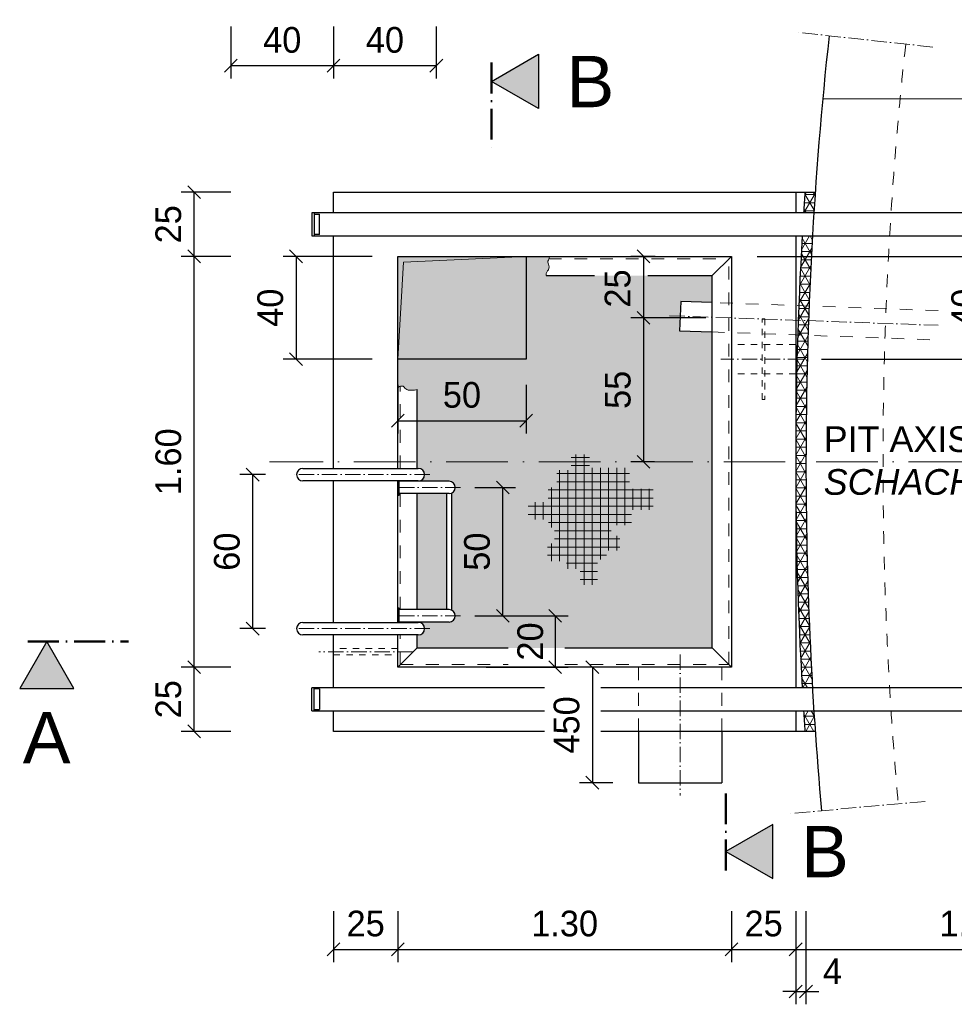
# Model space of a CAD drawing. Header units: millimetres. Extents: x -57642 to 5082813, y -177084 to 58112.
# Tile 794 of 1056: x 82473 to 86113, y -52494 to -48658. Entities that reach past the tile are written whole.
import ezdxf

# ---------------------------------------------------------------- set-up
doc = ezdxf.new("R2010")
doc.units = ezdxf.units.MM
doc.linetypes.add('ACAD_ISO10W100', pattern=[18, 12, -3, 0, -3])
doc.linetypes.add('JIS_02_1.0', pattern=[2, 1, -1])
doc.layers.add('Bemaßung', color=7, linetype='Continuous', lineweight=9)
doc.layers.add('Beschriftung', color=7, linetype='Continuous', lineweight=9)
doc.styles.add('LBB3.5M1000', font='isocp.shx', dxfattribs={"height": 3.5})
doc.dimstyles.new('DIN', dxfattribs={"dimtxt": 2.5, "dimasz": 2.5, "dimexe": 1.25, "dimexo": 0.625, "dimtad": 1, "dimtih": 1, "dimdec": 4, "dimdsep": 46, "dimlunit": 6, "dimtxsty": 'Standard', "dimcen": 2.5, "dimadec": 0, "dimazin": 0, "dimtfac": 1, "dimtdec": 4, "dimtmove": 0, "dimatfit": 3, "dimfxl": 0, "dimtvp": 1, "dimtolj": 1, "dimtzin": 0, "dimarcsym": 0})

# ---------------------------------------------------------------- blocks, each defined once
blk = doc.blocks.new('_Oblique')
at = {"color": 0, "linetype": 'ByBlock', "lineweight": -2}
blk.add_line((-0.5, -0.5), (0.5, 0.5), dxfattribs=at)
blk = doc.blocks.new('*D23')
at = {"layer": 'Bemaßung', "color": 0, "lineweight": -2, "transparency": 16777216}
for p, q in [((83430.5, -50430.4), (83330.4, -50430.4)), ((83380.4, -51030.4), (83380.4, -50430.4)), ((83430.5, -51030.4), (83330.4, -51030.4))]:
    blk.add_line(p, q, dxfattribs=at)
at = {"layer": 'DEFPOINTS', "color": 0, "transparency": 16777216}
for p in [(83380.4, -50430.4), (83530.5, -50430.4), (83530.5, -51030.4)]:
    blk.add_point(p, dxfattribs=at)
at = {"layer": 'Bemaßung', "color": 0, "lineweight": -2, "transparency": 16777216, "xscale": 50, "yscale": 50, "zscale": 50}
for p, rotation in [((83380.4, -50430.4), 90), ((83380.4, -51030.4), 270)]:
    blk.add_blockref('_Oblique', p, dxfattribs=dict(at, rotation=rotation))
at = {"layer": 'Bemaßung', "color": 0, "transparency": 16777216, "insert": (83280.4, -50730.4), "char_height": 100, "attachment_point": 5, "rotation": 90}
blk.add_mtext('\\A1;60', dxfattribs=at)
blk = doc.blocks.new('*D24')
at = {"layer": 'Bemaßung', "color": 0, "lineweight": -2, "transparency": 16777216}
for p, q in [((83295.5, -51180.4), (83102.3, -51180.4)), ((83152.3, -51430.4), (83152.3, -51180.4)), ((83295.5, -51430.4), (83102.3, -51430.4))]:
    blk.add_line(p, q, dxfattribs=at)
at = {"layer": 'DEFPOINTS', "color": 0, "transparency": 16777216}
for p in [(83152.3, -51180.4), (83695.5, -51180.4), (83695.5, -51430.4)]:
    blk.add_point(p, dxfattribs=at)
at = {"layer": 'Bemaßung', "color": 0, "lineweight": -2, "transparency": 16777216, "xscale": 50, "yscale": 50, "zscale": 50}
for p, rotation in [((83152.3, -51180.4), 90), ((83152.3, -51430.4), 270)]:
    blk.add_blockref('_Oblique', p, dxfattribs=dict(at, rotation=rotation))
at = {"layer": 'Bemaßung', "color": 0, "transparency": 16777216, "insert": (83052.3, -51305.4), "char_height": 100, "attachment_point": 5, "rotation": 90}
blk.add_mtext('\\A1;25', dxfattribs=at)
blk = doc.blocks.new('*D25')
at = {"layer": 'Bemaßung', "color": 0, "lineweight": -2, "transparency": 16777216}
for p, q in [((83295.5, -49580.4), (83102.3, -49580.4)), ((83152.3, -51180.4), (83152.3, -49580.4)), ((83295.5, -51180.4), (83102.3, -51180.4))]:
    blk.add_line(p, q, dxfattribs=at)
at = {"layer": 'DEFPOINTS', "color": 0, "transparency": 16777216}
for p in [(83152.3, -49580.4), (83695.5, -49580.4), (83695.5, -51180.4)]:
    blk.add_point(p, dxfattribs=at)
at = {"layer": 'Bemaßung', "color": 0, "lineweight": -2, "transparency": 16777216, "xscale": 50, "yscale": 50, "zscale": 50}
for p, rotation in [((83152.3, -49580.4), 90), ((83152.3, -51180.4), 270)]:
    blk.add_blockref('_Oblique', p, dxfattribs=dict(at, rotation=rotation))
at = {"layer": 'Bemaßung', "color": 0, "transparency": 16777216, "insert": (83052.3, -50380.4), "char_height": 100, "attachment_point": 5, "rotation": 90}
blk.add_mtext('\\A1;1.60', dxfattribs=at)
blk = doc.blocks.new('*D26')
at = {"layer": 'Bemaßung', "color": 0, "lineweight": -2, "transparency": 16777216}
for p, q in [((83295.5, -49330.4), (83102.3, -49330.4)), ((83152.3, -49580.4), (83152.3, -49330.4)), ((83295.5, -49580.4), (83102.3, -49580.4))]:
    blk.add_line(p, q, dxfattribs=at)
at = {"layer": 'DEFPOINTS', "color": 0, "transparency": 16777216}
for p in [(83152.3, -49330.4), (83695.5, -49330.4), (83695.5, -49580.4)]:
    blk.add_point(p, dxfattribs=at)
at = {"layer": 'Bemaßung', "color": 0, "lineweight": -2, "transparency": 16777216, "xscale": 50, "yscale": 50, "zscale": 50}
for p, rotation in [((83152.3, -49330.4), 90), ((83152.3, -49580.4), 270)]:
    blk.add_blockref('_Oblique', p, dxfattribs=dict(at, rotation=rotation))
at = {"layer": 'Bemaßung', "color": 0, "transparency": 16777216, "insert": (83052.3, -49455.4), "char_height": 100, "attachment_point": 5, "rotation": 90}
blk.add_mtext('\\A1;25', dxfattribs=at)
blk = doc.blocks.new('*D27')
at = {"layer": 'Bemaßung', "color": 0, "lineweight": -2, "transparency": 16777216}
for p, q in [((84290.4, -50980.4), (84608.8, -50980.4)), ((84558.8, -50980.4), (84558.8, -51180.4)), ((84290.4, -51180.4), (84608.8, -51180.4))]:
    blk.add_line(p, q, dxfattribs=at)
at = {"layer": 'DEFPOINTS', "color": 0, "transparency": 16777216}
for p in [(84190.4, -50980.4), (84190.4, -51180.4), (84558.8, -51180.4)]:
    blk.add_point(p, dxfattribs=at)
at = {"layer": 'Bemaßung', "color": 0, "lineweight": -2, "transparency": 16777216, "xscale": 50, "yscale": 50, "zscale": 50}
for p, rotation in [((84558.8, -50980.4), 90), ((84558.8, -51180.4), 270)]:
    blk.add_blockref('_Oblique', p, dxfattribs=dict(at, rotation=rotation))
at = {"layer": 'Bemaßung', "color": 0, "transparency": 16777216, "insert": (84462, -51080.4), "char_height": 100, "attachment_point": 5, "rotation": 90}
blk.add_mtext('\\A1;20', dxfattribs=at)
blk = doc.blocks.new('*D28')
at = {"layer": 'Bemaßung', "color": 0, "lineweight": -2, "transparency": 16777216}
for p, q in [((83945.5, -50080.4), (83945.5, -50270.4)), ((84445.5, -50080.4), (84445.5, -50270.4)), ((83945.5, -50220.4), (84445.5, -50220.4))]:
    blk.add_line(p, q, dxfattribs=at)
at = {"layer": 'DEFPOINTS', "color": 0, "transparency": 16777216}
for p in [(83945.5, -49980.4), (84445.5, -49980.4), (84445.5, -50220.4)]:
    blk.add_point(p, dxfattribs=at)
at = {"layer": 'Bemaßung', "color": 0, "lineweight": -2, "transparency": 16777216, "xscale": 50, "yscale": 50, "zscale": 50, "rotation": 180}
blk.add_blockref('_Oblique', (83945.5, -50220.4), dxfattribs=at)
at = {"layer": 'Bemaßung', "color": 0, "lineweight": -2, "transparency": 16777216, "xscale": 50, "yscale": 50, "zscale": 50}
blk.add_blockref('_Oblique', (84445.5, -50220.4), dxfattribs=at)
at = {"layer": 'Bemaßung', "color": 0, "transparency": 16777216, "insert": (84195.5, -50120.4), "char_height": 100, "attachment_point": 5}
blk.add_mtext('\\A1;50', dxfattribs=at)
blk = doc.blocks.new('*D29')
at = {"layer": 'Bemaßung', "color": 0, "lineweight": -2, "transparency": 16777216}
for p, q in [((84245.5, -50480.4), (84404.5, -50480.4)), ((84354.5, -50980.4), (84354.5, -50480.4)), ((84245.5, -50980.4), (84404.5, -50980.4))]:
    blk.add_line(p, q, dxfattribs=at)
at = {"layer": 'DEFPOINTS', "color": 0, "transparency": 16777216}
for p in [(84145.5, -50480.4), (84354.5, -50480.4), (84145.5, -50980.4)]:
    blk.add_point(p, dxfattribs=at)
at = {"layer": 'Bemaßung', "color": 0, "lineweight": -2, "transparency": 16777216, "xscale": 50, "yscale": 50, "zscale": 50}
for p, rotation in [((84354.5, -50480.4), 90), ((84354.5, -50980.4), 270)]:
    blk.add_blockref('_Oblique', p, dxfattribs=dict(at, rotation=rotation))
at = {"layer": 'Bemaßung', "color": 0, "transparency": 16777216, "insert": (84254.5, -50730.4), "char_height": 100, "attachment_point": 5, "rotation": 90}
blk.add_mtext('\\A1;50', dxfattribs=at)
blk = doc.blocks.new('*D37')
at = {"layer": 'Bemaßung', "color": 0, "lineweight": -2, "transparency": 16777216}
for p, q in [((83695.5, -52130.4), (83695.5, -52329.5)), ((83945.5, -52130.4), (83945.5, -52329.5)), ((83695.5, -52279.5), (83945.5, -52279.5))]:
    blk.add_line(p, q, dxfattribs=at)
at = {"layer": 'DEFPOINTS', "color": 0, "transparency": 16777216}
for p in [(83695.5, -51430.4), (83945.5, -51430.4), (83945.5, -52279.5)]:
    blk.add_point(p, dxfattribs=at)
at = {"layer": 'Bemaßung', "color": 0, "lineweight": -2, "transparency": 16777216, "xscale": 50, "yscale": 50, "zscale": 50, "rotation": 180}
blk.add_blockref('_Oblique', (83695.5, -52279.5), dxfattribs=at)
at = {"layer": 'Bemaßung', "color": 0, "lineweight": -2, "transparency": 16777216, "xscale": 50, "yscale": 50, "zscale": 50}
blk.add_blockref('_Oblique', (83945.5, -52279.5), dxfattribs=at)
at = {"layer": 'Bemaßung', "color": 0, "transparency": 16777216, "insert": (83820.5, -52179.5), "char_height": 100, "attachment_point": 5}
blk.add_mtext('\\A1;25', dxfattribs=at)
blk = doc.blocks.new('*D38')
at = {"layer": 'Bemaßung', "color": 0, "lineweight": -2, "transparency": 16777216}
for p, q in [((83945.5, -52130.4), (83945.5, -52329.5)), ((85245.5, -52130.4), (85245.5, -52329.5)), ((83945.5, -52279.5), (85245.5, -52279.5))]:
    blk.add_line(p, q, dxfattribs=at)
at = {"layer": 'DEFPOINTS', "color": 0, "transparency": 16777216}
for p in [(83945.5, -51430.4), (85245.5, -51430.4), (85245.5, -52279.5)]:
    blk.add_point(p, dxfattribs=at)
at = {"layer": 'Bemaßung', "color": 0, "lineweight": -2, "transparency": 16777216, "xscale": 50, "yscale": 50, "zscale": 50, "rotation": 180}
blk.add_blockref('_Oblique', (83945.5, -52279.5), dxfattribs=at)
at = {"layer": 'Bemaßung', "color": 0, "lineweight": -2, "transparency": 16777216, "xscale": 50, "yscale": 50, "zscale": 50}
blk.add_blockref('_Oblique', (85245.5, -52279.5), dxfattribs=at)
at = {"layer": 'Bemaßung', "color": 0, "transparency": 16777216, "insert": (84595.5, -52179.5), "char_height": 100, "attachment_point": 5}
blk.add_mtext('\\A1;1.30', dxfattribs=at)
blk = doc.blocks.new('*D39')
at = {"layer": 'Bemaßung', "color": 0, "lineweight": -2, "transparency": 16777216}
for p, q in [((85245.5, -52130.4), (85245.5, -52329.5)), ((85495.5, -52130.4), (85495.5, -52329.5)), ((85245.5, -52279.5), (85495.5, -52279.5))]:
    blk.add_line(p, q, dxfattribs=at)
at = {"layer": 'DEFPOINTS', "color": 0, "transparency": 16777216}
for p in [(85245.5, -51430.4), (85495.5, -51430.4), (85495.5, -52279.5)]:
    blk.add_point(p, dxfattribs=at)
at = {"layer": 'Bemaßung', "color": 0, "lineweight": -2, "transparency": 16777216, "xscale": 50, "yscale": 50, "zscale": 50, "rotation": 180}
blk.add_blockref('_Oblique', (85245.5, -52279.5), dxfattribs=at)
at = {"layer": 'Bemaßung', "color": 0, "lineweight": -2, "transparency": 16777216, "xscale": 50, "yscale": 50, "zscale": 50}
blk.add_blockref('_Oblique', (85495.5, -52279.5), dxfattribs=at)
at = {"layer": 'Bemaßung', "color": 0, "transparency": 16777216, "insert": (85370.5, -52179.5), "char_height": 100, "attachment_point": 5}
blk.add_mtext('\\A1;25', dxfattribs=at)
blk = doc.blocks.new('*D40')
at = {"layer": 'Bemaßung', "color": 0, "lineweight": -2, "transparency": 16777216}
for p, q in [((84783.6, -51180.4), (84653.4, -51180.4)), ((84703.4, -51180.4), (84703.4, -51630.4)), ((84783.6, -51630.4), (84653.4, -51630.4))]:
    blk.add_line(p, q, dxfattribs=at)
at = {"layer": 'DEFPOINTS', "color": 0, "transparency": 16777216}
for p in [(84883.6, -51180.4), (84703.4, -51630.4), (84883.6, -51630.4)]:
    blk.add_point(p, dxfattribs=at)
at = {"layer": 'Bemaßung', "color": 0, "lineweight": -2, "transparency": 16777216, "xscale": 50, "yscale": 50, "zscale": 50}
for p, rotation in [((84703.4, -51180.4), 90), ((84703.4, -51630.4), 270)]:
    blk.add_blockref('_Oblique', p, dxfattribs=dict(at, rotation=rotation))
at = {"layer": 'Bemaßung', "color": 0, "transparency": 16777216, "insert": (84603.4, -51405.4), "char_height": 100, "attachment_point": 5, "rotation": 90}
blk.add_mtext('\\A1;450', dxfattribs=at)
blk = doc.blocks.new('*D42')
at = {"layer": 'Bemaßung', "color": 0, "lineweight": -2, "transparency": 16777216}
for p, q in [((83845.5, -49580.4), (83499.4, -49580.4)), ((83549.4, -49580.4), (83549.4, -49980.4)), ((83845.5, -49980.4), (83499.4, -49980.4))]:
    blk.add_line(p, q, dxfattribs=at)
at = {"layer": 'DEFPOINTS', "color": 0, "transparency": 16777216}
for p in [(83945.5, -49580.4), (83549.4, -49980.4), (83945.5, -49980.4)]:
    blk.add_point(p, dxfattribs=at)
at = {"layer": 'Bemaßung', "color": 0, "lineweight": -2, "transparency": 16777216, "xscale": 50, "yscale": 50, "zscale": 50}
for p, rotation in [((83549.4, -49580.4), 90), ((83549.4, -49980.4), 270)]:
    blk.add_blockref('_Oblique', p, dxfattribs=dict(at, rotation=rotation))
at = {"layer": 'Bemaßung', "color": 0, "transparency": 16777216, "insert": (83449.4, -49780.4), "char_height": 100, "attachment_point": 5, "rotation": 90}
blk.add_mtext('\\A1;40', dxfattribs=at)
blk = doc.blocks.new('*D44')
at = {"layer": 'Bemaßung', "color": 0, "lineweight": -2, "transparency": 16777216}
for p, q in [((84947.6, -49580.4), (84852.9, -49580.4)), ((84902.9, -49580.4), (84902.9, -49820)), ((85145.9, -49820), (84852.9, -49820))]:
    blk.add_line(p, q, dxfattribs=at)
at = {"layer": 'DEFPOINTS', "color": 0, "transparency": 16777216}
for p in [(85047.6, -49580.4), (84902.9, -49820), (85245.9, -49820)]:
    blk.add_point(p, dxfattribs=at)
at = {"layer": 'Bemaßung', "color": 0, "lineweight": -2, "transparency": 16777216, "xscale": 50, "yscale": 50, "zscale": 50}
for p, rotation in [((84902.9, -49580.4), 90), ((84902.9, -49820), 270)]:
    blk.add_blockref('_Oblique', p, dxfattribs=dict(at, rotation=rotation))
at = {"layer": 'Bemaßung', "color": 0, "transparency": 16777216, "insert": (84802.1, -49705.4), "char_height": 100, "attachment_point": 5, "rotation": 90}
blk.add_mtext('\\A1;25', dxfattribs=at)
blk = doc.blocks.new('*D45')
at = {"layer": 'Bemaßung', "color": 0, "lineweight": -2, "transparency": 16777216}
for p, q in [((85145.9, -49820), (84852.9, -49820)), ((84902.9, -49820), (84902.9, -50380.4)), ((84945.6, -50380.4), (84852.9, -50380.4))]:
    blk.add_line(p, q, dxfattribs=at)
at = {"layer": 'DEFPOINTS', "color": 0, "transparency": 16777216}
for p in [(85245.9, -49820), (84902.9, -50380.4), (85045.6, -50380.4)]:
    blk.add_point(p, dxfattribs=at)
at = {"layer": 'Bemaßung', "color": 0, "lineweight": -2, "transparency": 16777216, "xscale": 50, "yscale": 50, "zscale": 50}
for p, rotation in [((84902.9, -49820), 90), ((84902.9, -50380.4), 270)]:
    blk.add_blockref('_Oblique', p, dxfattribs=dict(at, rotation=rotation))
at = {"layer": 'Bemaßung', "color": 0, "transparency": 16777216, "insert": (84802.9, -50100.2), "char_height": 100, "attachment_point": 5, "rotation": 90}
blk.add_mtext('\\A1;55', dxfattribs=at)
blk = doc.blocks.new('*D66')
at = {"layer": 'Bemaßung', "color": 0, "lineweight": -2, "transparency": 16777216}
for p, q in [((85345.5, -49580.4), (86302.5, -49580.4)), ((86252.5, -49580.4), (86252.5, -49980.4)), ((85595.5, -49980.4), (86302.5, -49980.4))]:
    blk.add_line(p, q, dxfattribs=at)
at = {"layer": 'DEFPOINTS', "color": 0, "transparency": 16777216}
for p in [(85245.5, -49580.4), (85495.5, -49980.4), (86252.5, -49980.4)]:
    blk.add_point(p, dxfattribs=at)
at = {"layer": 'Bemaßung', "color": 0, "lineweight": -2, "transparency": 16777216, "xscale": 50, "yscale": 50, "zscale": 50}
for p, rotation in [((86252.5, -49580.4), 90), ((86252.5, -49980.4), 270)]:
    blk.add_blockref('_Oblique', p, dxfattribs=dict(at, rotation=rotation))
at = {"layer": 'Bemaßung', "color": 0, "transparency": 16777216, "insert": (86152.5, -49780.4), "char_height": 100, "attachment_point": 5, "rotation": 90}
blk.add_mtext('\\A1;40', dxfattribs=at)
blk = doc.blocks.new('*D113')
at = {"layer": 'Bemaßung', "color": 0, "lineweight": -2, "transparency": 16777216}
for p, q in [((85495.5, -52130.4), (85495.5, -52329.5)), ((86875.5, -52130.4), (86875.5, -52329.5)), ((85495.5, -52279.5), (86875.5, -52279.5))]:
    blk.add_line(p, q, dxfattribs=at)
at = {"layer": 'DEFPOINTS', "color": 0, "transparency": 16777216}
for p in [(85495.5, -51430.4), (86875.5, -51430.4), (86875.5, -52279.5)]:
    blk.add_point(p, dxfattribs=at)
at = {"layer": 'Bemaßung', "color": 0, "lineweight": -2, "transparency": 16777216, "xscale": 50, "yscale": 50, "zscale": 50, "rotation": 180}
blk.add_blockref('_Oblique', (85495.5, -52279.5), dxfattribs=at)
at = {"layer": 'Bemaßung', "color": 0, "lineweight": -2, "transparency": 16777216, "xscale": 50, "yscale": 50, "zscale": 50}
blk.add_blockref('_Oblique', (86875.5, -52279.5), dxfattribs=at)
at = {"layer": 'Bemaßung', "color": 0, "transparency": 16777216, "insert": (86185.5, -52179.5), "char_height": 100, "attachment_point": 5}
blk.add_mtext('\\A1;1.38', dxfattribs=at)
blk = doc.blocks.new('*D469')
at = {"layer": 'Bemaßung', "color": 0, "lineweight": -2, "transparency": 16777216}
for p, q in [((85495.5, -52130.4), (85495.5, -52493.5)), ((85535.5, -52130.4), (85535.5, -52493.5)), ((85495.5, -52443.5), (85445.5, -52443.5)), ((85495.5, -52443.5), (85535.5, -52443.5)), ((85535.5, -52443.5), (85585.5, -52443.5))]:
    blk.add_line(p, q, dxfattribs=at)
at = {"layer": 'DEFPOINTS', "color": 0, "transparency": 16777216}
for p in [(85495.5, -51430.4), (85535.5, -51430.4), (85535.5, -52443.5)]:
    blk.add_point(p, dxfattribs=at)
at = {"layer": 'Bemaßung', "color": 0, "lineweight": -2, "transparency": 16777216, "xscale": 50, "yscale": 50, "zscale": 50}
blk.add_blockref('_Oblique', (85495.5, -52443.5), dxfattribs=at)
at = {"layer": 'Bemaßung', "color": 0, "lineweight": -2, "transparency": 16777216, "xscale": 50, "yscale": 50, "zscale": 50, "rotation": 180}
blk.add_blockref('_Oblique', (85535.5, -52443.5), dxfattribs=at)
at = {"layer": 'Bemaßung', "color": 0, "transparency": 16777216, "insert": (85638.6, -52365), "char_height": 100, "attachment_point": 5}
blk.add_mtext('\\A1;4', dxfattribs=at)
blk = doc.blocks.new('*D470')
at = {"layer": 'Bemaßung', "color": 0, "lineweight": -2, "transparency": 16777216}
for p, q in [((83295.5, -48685), (83295.5, -48887.7)), ((83695.5, -48685), (83695.5, -48887.7)), ((83695.5, -48837.7), (83295.5, -48837.7))]:
    blk.add_line(p, q, dxfattribs=at)
at = {"layer": 'DEFPOINTS', "color": 0, "transparency": 16777216}
for p in [(83295.5, -48585), (83695.5, -48585), (83295.5, -48837.7)]:
    blk.add_point(p, dxfattribs=at)
at = {"layer": 'Bemaßung', "color": 0, "lineweight": -2, "transparency": 16777216, "xscale": 50, "yscale": 50, "zscale": 50, "rotation": 180}
blk.add_blockref('_Oblique', (83295.5, -48837.7), dxfattribs=at)
at = {"layer": 'Bemaßung', "color": 0, "lineweight": -2, "transparency": 16777216, "xscale": 50, "yscale": 50, "zscale": 50}
blk.add_blockref('_Oblique', (83695.5, -48837.7), dxfattribs=at)
at = {"layer": 'Bemaßung', "color": 0, "transparency": 16777216, "insert": (83495.5, -48737.7), "char_height": 100, "attachment_point": 5}
blk.add_mtext('\\A1;40', dxfattribs=at)
blk = doc.blocks.new('*D472')
at = {"layer": 'Bemaßung', "color": 0, "lineweight": -2, "transparency": 16777216}
for p, q in [((83695.5, -48685), (83695.5, -48887.7)), ((84095.5, -48685), (84095.5, -48887.7)), ((84095.5, -48837.7), (83695.5, -48837.7))]:
    blk.add_line(p, q, dxfattribs=at)
at = {"layer": 'DEFPOINTS', "color": 0, "transparency": 16777216}
for p in [(83695.5, -48585), (84095.5, -48585), (83695.5, -48837.7)]:
    blk.add_point(p, dxfattribs=at)
at = {"layer": 'Bemaßung', "color": 0, "lineweight": -2, "transparency": 16777216, "xscale": 50, "yscale": 50, "zscale": 50, "rotation": 180}
blk.add_blockref('_Oblique', (83695.5, -48837.7), dxfattribs=at)
at = {"layer": 'Bemaßung', "color": 0, "lineweight": -2, "transparency": 16777216, "xscale": 50, "yscale": 50, "zscale": 50}
blk.add_blockref('_Oblique', (84095.5, -48837.7), dxfattribs=at)
at = {"layer": 'Bemaßung', "color": 0, "transparency": 16777216, "insert": (83895.5, -48737.7), "char_height": 100, "attachment_point": 5}
blk.add_mtext('\\A1;40', dxfattribs=at)

msp = doc.modelspace()

# ---------------------------------------------------------------- hatches: boundary and pattern name
at = {"lineweight": 5}
h = msp.add_hatch(dxfattribs=at)
h.set_pattern_fill('NET3', color=0, scale=10)
h.paths.add_polyline_path([(85566.24143, -51350.40517), (85526.16127, -51350.40517, 0.0013044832), (85531.43139, -51430.40517), (85571.52536, -51430.40517, -0.0013079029)])
h.paths.add_polyline_path([(85535.51241, -50380.40517), (85495.51241, -50380.40517, 0.0143270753), (85520.73324, -51260.40517), (85560.79918, -51260.40517, -0.0143645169)])
h.paths.add_polyline_path([(85543.42913, -49887.87609), (85503.45459, -49886.44144, 0.0080387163), (85495.51241, -50380.40517), (85535.51241, -50380.40517, -0.008036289)])
h.paths.add_polyline_path([(85545.37238, -49830.75904), (85505.39812, -49829.3244, 0.0009298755), (85503.45459, -49886.44144), (85543.42913, -49887.87609, -0.0009323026)])
h.paths.add_polyline_path([(85547.52862, -49773.64963), (85507.55407, -49772.21498, 0.0009298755), (85505.39812, -49829.3244), (85545.37238, -49830.75904, -0.0009323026)])
h.paths.add_polyline_path([(85560.79918, -49500.40517), (85520.73324, -49500.40517, 0.0044278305), (85507.55407, -49772.21498), (85547.52862, -49773.64963, -0.004462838)])
h.paths.add_polyline_path([(85571.52536, -49330.40517), (85531.43139, -49330.40517, 0.0013044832), (85526.16127, -49410.40517), (85566.24143, -49410.40517, -0.0013079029)])
h = msp.add_hatch(color=254)
h.dxf.hatch_style = 1
h.paths.add_polyline_path([(84445.51241, -49580.40517), (83968.10687, -49602.99963), (83945.51241, -49980.40517), (84445.51241, -49980.40517)])
h.paths.add_polyline_path([(85170.51241, -49874.49246), (85168.46267, -49874.41889), (85043.46267, -49869.93276), (85047.56215, -49755.7063), (85170.51241, -49760.11887), (85170.51241, -49655.40517), (84919.24377, -49655.40517), (84524.00343, -49655.40517), (84524.00343, -49646.76639), (84525.88374, -49642.38074), (84528.39072, -49636.74214), (84532.15102, -49632.98307), (84535.28465, -49621.70564), (84532.15102, -49610.42843), (84529.64404, -49602.28371), (84530.27104, -49599.15123), (84532.15102, -49594.76557), (84534.03133, -49589.75334), (84534.65799, -49587.24744), (84536.93961, -49580.40517), (84445.51241, -49580.40517), (84445.51241, -49980.40517), (83945.51241, -49980.40517), (83945.51241, -50090.9917), (83945.79362, -50090.9406), (83952.47078, -50086.93558), (83955.58686, -50086.04577), (83962.70904, -50085.60064), (83966.27013, -50085.60064), (83967.60583, -50086.93558), (83970.27657, -50090.05057), (83972.9473, -50093.16557), (83980.51482, -50098.95021), (83985.85662, -50101.17518), (83988.97237, -50101.17518), (83992.9788, -50101.62008), (84003.21706, -50102.06521), (84011.22959, -50101.17518), (84020.51241, -50099.18674), (84020.51241, -50380.40517), (85170.51241, -50380.40517)])
h.paths.add_polyline_path([(85170.51241, -50380.40517), (84020.51241, -50380.40517), (84020.51241, -50406.25517), (84025.51241, -50406.25517, -1), (84025.51241, -50454.55517), (84145.51241, -50456.25517, -0.8064566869), (84155.51241, -50502.3875), (84155.51241, -50958.42285, -0.8064566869), (84145.51241, -51004.55517), (84025.51241, -51006.25517, -1), (84025.51241, -51054.55517), (84020.51241, -51054.55517), (84020.51241, -51105.40517), (84596.14007, -51105.40517), (85170.51241, -51105.40517)])
h.paths.add_polyline_path([(84135.51241, -50504.55517), (84020.51241, -50504.55517), (84020.51241, -50956.25517), (84135.51241, -50956.25517)], flags=17)
at = {"layer": 'Bemaßung'}
h = msp.add_hatch(color=256, dxfattribs=at)
h.dxf.hatch_style = 1
h.paths.add_polyline_path([(84493.23627, -49004.66406), (84310.09236, -48898.92587), (84493.23627, -48793.18769)])
h = msp.add_hatch(color=256, dxfattribs=at)
h.dxf.hatch_style = 1
h.paths.add_polyline_path([(84445.51241, -49580.40517), (83945.51241, -49580.40517), (83945.51241, -49980.40517), (83968.10687, -49602.99963)])
at = {"layer": 'Bemaßung', "lineweight": 9}
h = msp.add_hatch(dxfattribs=at)
h.set_pattern_fill('NET', color=256, scale=10)
h.set_pattern_definition([(0, (-260.02, 119.306), (0, 31.75), []), (90, (-260.02, 119.306), (-31.75, 2e-15), [])])
h.paths.add_polyline_path([(84940.69041, -50485.57914), (84847.88435, -50485.57914), (84847.88435, -50403.79033), (84789.54251, -50403.77796), (84750.30907, -50403.77796), (84750.30907, -50403.87569), (84692.79919, -50403.87569), (84692.79919, -50352.38186), (84621.13274, -50352.38186), (84621.13274, -50412.44477), (84564.50714, -50412.44477), (84564.50714, -50480.72607), (84531.77092, -50480.72607), (84531.77092, -50537.33138), (84453.65082, -50537.33138), (84453.65082, -50605.43472), (84532.65553, -50605.43472), (84532.65553, -50636.39096), (84555.65962, -50636.39096), (84555.65962, -50699.18757), (84529.11639, -50699.18757), (84529.11639, -50767.29091), (84602.55241, -50767.29091), (84602.55241, -50797.36259), (84655.63853, -50797.36259), (84655.63853, -50859.12181), (84723.76584, -50859.12181), (84723.76584, -50761.09984), (84759.15692, -50761.09984), (84759.15692, -50725.72143), (84810.47347, -50725.72143), (84810.47347, -50669.1159), (84776.8523, -50669.1159), (84776.8523, -50627.54642), (84855.59669, -50627.54642), (84855.59669, -50567.40306), (84940.69041, -50567.40306)])
at = {"layer": 'Bemaßung'}
h = msp.add_hatch(color=256, dxfattribs=at)
h.dxf.hatch_style = 1
h.paths.add_polyline_path([(82684.44952, -51262.96362), (82578.71134, -51079.81971), (82472.97315, -51262.96362)])
h = msp.add_hatch(color=256, dxfattribs=at)
h.dxf.hatch_style = 1
h.paths.add_polyline_path([(85406.55365, -51792.59527), (85223.40975, -51898.33345), (85406.55365, -52004.07164)])

# ---------------------------------------------------------------- linework, layer by layer
at = {"linetype": 'ACAD_ISO10W100', "lineweight": 18, "ltscale": 5}
for p, q in [((86029.21459, -48765.11388), (85494.6876, -48706.89801)), ((85004.17969, -49811.33614), (86050.13825, -49848.87462)), ((85525.3974, -49980.40517), (85203.78486, -49980.40517)), ((84070.43777, -50430.40517), (83530.48871, -50430.40517)), ((84190.43777, -50480.40517), (83951.51241, -50480.40517)), ((84190.43777, -50980.40517), (83951.51241, -50980.40517)), ((84070.43777, -51030.40517), (83530.48871, -51030.40517)), ((84004.77578, -51120.40517), (83638.02157, -51120.40517)), ((85045.51241, -51130.40517), (85045.51241, -51680.40517)), ((86000.29692, -51703.49118), (85464.72772, -51751.17583))]:
    msp.add_line(p, q, dxfattribs=at)
at = {"linetype": 'ACAD_ISO10W100', "lineweight": 50, "ltscale": 10}
for p, q in [((84310.09236, -48825.36302), (84310.09236, -49161.07401)), ((82505.14848, -51079.81971), (82896.4173, -51079.81971)), ((85223.40975, -51971.89631), (85223.40975, -51655.29345))]:
    msp.add_line(p, q, dxfattribs=at)
for p, q in [((83695.51241, -49330.40517), (85571.52536, -49330.40517)), ((83695.51241, -49410.40517), (83695.51241, -49330.40517)), ((85495.51241, -49330.40517), (85495.51241, -49410.40517)), ((83610.51241, -49410.40517), (83610.51241, -49500.40517)), ((87175.51241, -49410.40517), (83610.51241, -49410.40517)), ((83620.51241, -49410.40517), (83620.51241, -49500.40517)), ((83620.51241, -49415.40517), (83640.51241, -49415.40517)), ((83640.51241, -49495.40517), (83640.51241, -49415.40517)), ((83610.51241, -49500.40517), (87175.51241, -49500.40517)), ((83640.51241, -49495.40517), (83620.51241, -49495.40517)), ((83695.51241, -50406.25517), (83695.51241, -49500.40517)), ((85495.51241, -49500.40517), (85495.51241, -51260.40517)), ((83945.51241, -49580.40517), (85245.51241, -49580.40517)), ((83945.51241, -50406.25517), (83945.51241, -49580.40517)), ((84445.51241, -49580.40517), (84445.51241, -49980.40517)), ((85170.51241, -49655.40517), (85245.51241, -49580.40517)), ((85245.51241, -49580.40517), (85245.51241, -51180.40517)), ((84524.00343, -49655.40517), (84712.00643, -49655.40517)), ((84919.24377, -49655.40517), (85170.51241, -49655.40517)), ((85170.51241, -51105.40517), (85170.51241, -49655.40517)), ((84445.51241, -49980.40517), (83945.51241, -49980.40517)), ((84020.51241, -50406.25517), (84020.51241, -50099.18674)), ((83575.51241, -50406.25517), (84025.51241, -50406.25517)), ((84025.51241, -50454.55517), (83575.51241, -50454.55517)), ((83695.51241, -51006.25517), (83695.51241, -50454.55517)), ((83945.51241, -51006.25517), (83945.51241, -50454.55517)), ((84145.51241, -50456.25517), (83951.51241, -50456.25517)), ((84020.51241, -50456.25517), (84020.51241, -50454.55517)), ((84020.51241, -50456.25517), (84020.51241, -50454.55517)), ((84145.51241, -50504.55517), (83951.51241, -50504.55517)), ((84020.51241, -50956.25517), (84020.51241, -50504.55517)), ((84135.51241, -50504.55517), (84135.51241, -50956.25517)), ((84155.51241, -50958.42285), (84155.51241, -50502.3875)), ((84145.51241, -50956.25517), (83951.51241, -50956.25517)), ((83575.51241, -51006.25517), (84025.51241, -51006.25517)), ((84145.51241, -51004.55517), (83951.51241, -51004.55517)), ((84020.51241, -51006.25517), (84020.51241, -51004.55517)), ((84020.51241, -51006.25517), (84020.51241, -51004.55517)), ((84025.51241, -51054.55517), (83575.51241, -51054.55517)), ((83695.51241, -51260.40517), (83695.51241, -51054.55517)), ((83945.51241, -51180.40517), (83945.51241, -51054.55517)), ((84020.51241, -51105.40517), (84020.51241, -51054.55517)), ((84020.51241, -51105.40517), (83945.51241, -51180.40517)), ((84020.51241, -51105.40517), (84375.48714, -51105.40517)), ((84596.14007, -51105.40517), (85170.51241, -51105.40517)), ((85170.51241, -51105.40517), (85245.51241, -51180.40517)), ((85245.51241, -51180.40517), (83945.51241, -51180.40517)), ((83610.51241, -51350.40517), (83610.51241, -51260.40517)), ((84517.66179, -51260.40517), (83610.51241, -51260.40517)), ((83620.51241, -51350.40517), (83620.51241, -51260.40517)), ((83640.51241, -51265.40517), (83620.51241, -51265.40517)), ((83640.51241, -51265.40517), (83640.51241, -51345.40517)), ((87175.51241, -51260.40517), (84735.99247, -51260.40517)), ((83610.51241, -51350.40517), (84517.66179, -51350.40517)), ((83620.51241, -51345.40517), (83640.51241, -51345.40517)), ((83695.51241, -51430.40517), (83695.51241, -51350.40517)), ((84735.99247, -51350.40517), (87175.51241, -51350.40517)), ((85495.51241, -51350.40517), (85495.51241, -51430.40517)), ((84517.66179, -51430.40517), (83695.51241, -51430.40517)), ((85571.52536, -51430.40517), (84735.99247, -51430.40517)), ((84883.56241, -51430.40517), (84883.56241, -51630.40517)), ((85207.46241, -51430.40517), (85207.46241, -51630.40517)), ((84883.56241, -51630.40517), (85207.46241, -51630.40517))]:
    msp.add_line(p, q)
at = {"linetype": 'JIS_02_1.0', "lineweight": 18, "ltscale": 50}
for p, q in [((84533.7868, -49590.40517), (85235.51241, -49590.40517)), ((85235.51241, -51170.40517), (85235.51241, -49590.40517)), ((83955.51241, -50406.25517), (83955.51241, -50086.06703)), ((83955.51241, -50456.25517), (83955.51241, -50454.55517)), ((83955.51241, -50456.25517), (83955.51241, -50454.55517)), ((83955.51241, -50956.25517), (83955.51241, -50504.55517)), ((83955.51241, -51006.25517), (83955.51241, -51004.55517)), ((83955.51241, -51006.25517), (83955.51241, -51004.55517)), ((83955.51241, -51170.40517), (83955.51241, -51054.55517)), ((83955.51241, -51170.40517), (84375.48714, -51170.40517)), ((84596.14007, -51170.40517), (85235.51241, -51170.40517)), ((84883.56241, -51430.40517), (84883.56241, -51180.40517)), ((85207.46241, -51430.40517), (85207.46241, -51180.40517))]:
    msp.add_line(p, q, dxfattribs=at)
at = {"linetype": 'JIS_02_1.0', "lineweight": 18, "ltscale": 25}
for p, q in [((85495.51241, -49923.25517), (85245.51241, -49923.25517)), ((85495.51241, -50037.55517), (85245.51241, -50037.55517))]:
    msp.add_line(p, q, dxfattribs=at)
at = {"linetype": 'ACAD_ISO10W100', "lineweight": 18, "ltscale": 20}
msp.add_line((87615.5585, -50380.40517), (83445.51241, -50380.40517), dxfattribs=at)
for points in [[(84310.09236, -48898.92587), (84493.23627, -48793.18769), (84493.23627, -49004.66406)], [(82578.71134, -51079.81971), (82472.97315, -51262.96362), (82684.44952, -51262.96362)], [(85223.40975, -51898.33345), (85406.55365, -52004.07164), (85406.55365, -51792.59527)]]:
    msp.add_lwpolyline(points, close=True)
at = {"lineweight": 9, "elevation": -475.00001}
msp.add_lwpolyline([(85600.83046, -48966.99383), (88492.47381, -48966.99383)], dxfattribs=at)
for points in [[(85168.46267, -49760.04531), (85047.56215, -49755.7063), (85043.46267, -49869.93276), (85168.46267, -49874.41889)], [(83945.51241, -50454.55517), (83945.51241, -50510.40517), (83951.51241, -50510.40517), (83951.51241, -50454.55517)], [(83951.51241, -51006.25517), (83951.51241, -50950.40517), (83945.51241, -50950.40517), (83945.51241, -51006.25517)]]:
    msp.add_lwpolyline(points)
at = {"linetype": 'JIS_02_1.0', "lineweight": 18, "ltscale": 50}
for points in [[(86050.67361, -49791.70704), (85168.46267, -49760.04531)], [(85168.46267, -49874.41889), (86053.03493, -49906.16537)]]:
    msp.add_lwpolyline(points, dxfattribs=at)
at = {"linetype": 'JIS_02_1.0', "lineweight": 18, "ltscale": 25}
for points in [[(85365.51241, -49823.25517), (85375.51241, -49823.25517), (85375.51241, -50137.55517), (85365.51241, -50137.55517)], [(83695.51241, -51132.90517), (83945.51241, -51132.90517), (83945.51241, -51107.90517), (83695.51241, -51107.90517)]]:
    msp.add_lwpolyline(points, close=True, dxfattribs=at)
at = {"linetype": 'Continuous'}
for radius, start, end in [(15325, 173.784358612, 180), (15365, 176.081516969, 176.380482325), (15365, 176.716700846, 183.283299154), (15325, 180, 185.087939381), (15365, 183.619517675, 183.918483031)]:
    msp.add_arc((100860.51241, -50380.40517), radius, start, end, dxfattribs=at)
at = {"linetype": 'JIS_02_1.0', "lineweight": 18, "ltscale": 50}
msp.add_arc((100860.51241, -50380.40517), 15025, 173.784358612, 185.087939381, dxfattribs=at)
for centre, start, end in [((83575.51241, -50430.40517), 90, 270), ((84025.51241, -50430.40517), 270, 90), ((84145.51241, -50480.40517), 270, 90), ((84145.51241, -50980.40517), 270, 90), ((83575.51241, -51030.40517), 90, 270), ((84025.51241, -51030.40517), 270, 90)]:
    msp.add_arc(centre, 24.15, start, end)
at = {"layer": 'Bemaßung', "lineweight": 5}
for q in [(84445.51241, -49580.40517), (83945.51241, -49980.40517)]:
    msp.add_line((83968.10687, -49602.99963), q, dxfattribs=at)
for points in [[(84537.3409, -49580.40517), (84536.53831, -49581.60861), (84534.65799, -49587.24744), (84534.03133, -49589.75334), (84532.15102, -49594.76557), (84530.27104, -49599.15123), (84529.64404, -49602.28371), (84532.15102, -49610.42843), (84535.28465, -49621.70564), (84532.15102, -49632.98307), (84528.39072, -49636.74214), (84525.88374, -49642.38074), (84524.00343, -49646.76639), (84524.00343, -49655.40517)], [(83945.51241, -50090.9917), (83945.79362, -50090.9406), (83952.47078, -50086.93558), (83955.58686, -50086.04577), (83962.70904, -50085.60064), (83966.27013, -50085.60064), (83967.60583, -50086.93558), (83970.27657, -50090.05057), (83972.9473, -50093.16557), (83980.51482, -50098.95021), (83985.85662, -50101.17518), (83988.97237, -50101.17518), (83992.9788, -50101.62008), (84003.21706, -50102.06521), (84011.22959, -50101.17518), (84020.51241, -50099.18674)]]:
    msp.add_lwpolyline(points, dxfattribs=at)

# ---------------------------------------------------------------- texts
at = {"layer": 'Beschriftung', "attachment_point": 1, "style": 'LBB3.5M1000'}
for s, insert, char_height, width in [('{\\fArial|b0|i0|c0|p34;B}', (84602.65469, -48799.30309, -475.00001), 200, 182.7204542), ('{\\fArial|b0|i0|c0|p34;\\C256;PIT AXIS\\P\\fArial|b0|i1|c0|p34;SCHACHTACHSE}', (85604.5894, -50242.29114), 100, 1645.4276237), ('{\\fArial|b0|i0|c0|p34;A}', (82484.81995, -51355.01822, -475.00001), 200, 216.1635874), ('{\\fArial|b0|i0|c0|p34;B}', (85515.97207, -51798.71067, -475.00001), 200, 208.7551729)]:
    msp.add_mtext(s, dxfattribs=dict(at, insert=insert, char_height=char_height, width=width))

# ---------------------------------------------------------------- dimensions: what is measured, and where the dimension line sits
at = {"layer": 'Bemaßung'}
for base, p1, p2, text, override, picture, middle in [((83295.51241, -48837.71966), (83695.51241, -48585.00057), (83295.51241, -48585.00057), '40', {"dimscale": 100, "dimtxt": 1, "dimasz": 0.5, "dimexe": 0.5, "dimexo": 1, "dimgap": 0.5, "dimtih": 0, "dimdec": 2, "dimblk1": 'Oblique', "dimblk2": 'Oblique', "dimsah": 1, "dimtmove": 2}, '*D470', (83495.51241, -48737.71966)), ((83695.51241, -48837.71966), (84095.51241, -48585.00057), (83695.51241, -48585.00057), '40', {"dimscale": 100, "dimtxt": 1, "dimasz": 0.5, "dimexe": 0.5, "dimexo": 1, "dimgap": 0.5, "dimtih": 0, "dimdec": 2, "dimblk1": 'Oblique', "dimblk2": 'Oblique', "dimsah": 1, "dimtmove": 2}, '*D472', (83895.51241, -48737.71966)), ((84445.51241, -50220.41219), (83945.51241, -49980.40517), (84445.51241, -49980.40517), '50', {"dimscale": 100, "dimtxt": 1, "dimasz": 0.5, "dimexe": 0.5, "dimexo": 1, "dimgap": 0.5, "dimtih": 0, "dimdec": 2, "dimblk1": 'Oblique', "dimblk2": 'Oblique', "dimsah": 1, "dimtmove": 2}, '*D28', (84195.51241, -50120.41219)), ((85245.51241, -52279.45682), (83945.51241, -51430.40517), (85245.51241, -51430.40517), '1.30', {"dimscale": 100, "dimtxt": 1, "dimasz": 0.5, "dimexe": 0.5, "dimexo": 7, "dimgap": 0.5, "dimtih": 0, "dimdec": 2, "dimblk1": 'Oblique', "dimblk2": 'Oblique', "dimsah": 1, "dimtmove": 2}, '*D38', (84595.51241, -52179.45682)), ((86875.51241, -52279.45682), (85495.51241, -51430.40517), (86875.51241, -51430.40517), '1.38', {"dimscale": 100, "dimtxt": 1, "dimasz": 0.5, "dimexe": 0.5, "dimexo": 7, "dimgap": 0.5, "dimtih": 0, "dimdec": 2, "dimblk1": 'Oblique', "dimblk2": 'Oblique', "dimsah": 1, "dimtmove": 2}, '*D113', (86185.51241, -52179.45682))]:
    dim = msp.add_linear_dim(base=base, p1=p1, p2=p2, text=text, dimstyle='DIN', override=override, dxfattribs=at)
    dim.commit()
    dim.dimension.update_dxf_attribs({"geometry": picture, "text_midpoint": middle})
for base, p1, p2, angle, text, override, picture, middle in [((83152.28817, -49330.40517), (83695.51241, -49580.40517), (83695.51241, -49330.40517), 270, '25', {"dimscale": 100, "dimtxt": 1, "dimasz": 0.5, "dimexe": 0.5, "dimexo": 4, "dimgap": 0.5, "dimtih": 0, "dimdec": 2, "dimblk1": 'Oblique', "dimblk2": 'Oblique', "dimsah": 1, "dimtmove": 2}, '*D26', (83052.28817, -49455.40517)), ((84902.86215, -49820.01073), (85047.56215, -49580.40517), (85245.88546, -49820.01073), 90, '25', {"dimscale": 100, "dimtxt": 1, "dimasz": 0.5, "dimexe": 0.5, "dimexo": 1, "dimgap": 0.5, "dimtih": 0, "dimdec": 2, "dimblk1": 'Oblique', "dimblk2": 'Oblique', "dimsah": 1, "dimtmove": 2}, '*D44', (84802.10363, -49705.40517)), ((84558.83529, -51180.40517), (84190.43777, -50980.40517), (84190.43777, -51180.40517), 90, '20', {"dimscale": 100, "dimtxt": 1, "dimasz": 0.5, "dimexe": 0.5, "dimexo": 1, "dimgap": 0.5, "dimtih": 0, "dimdec": 2, "dimblk1": 'Oblique', "dimblk2": 'Oblique', "dimsah": 1, "dimtmove": 2}, '*D27', (84462.00204, -51080.40517)), ((83152.28817, -51180.40517), (83695.51241, -51430.40517), (83695.51241, -51180.40517), 270, '25', {"dimscale": 100, "dimtxt": 1, "dimasz": 0.5, "dimexe": 0.5, "dimexo": 4, "dimgap": 0.5, "dimtih": 0, "dimdec": 2, "dimblk1": 'Oblique', "dimblk2": 'Oblique', "dimsah": 1, "dimtmove": 2}, '*D24', (83052.28817, -51305.40517))]:
    dim = msp.add_linear_dim(base=base, p1=p1, p2=p2, angle=angle, text=text, dimstyle='DIN', override=override, dxfattribs=at)
    dim.commit()
    dim.dimension.update_dxf_attribs({"geometry": picture, "text_midpoint": middle, "dimtype": 160})
for base, p1, p2, angle, text, override, picture, middle in [((83152.28817, -49580.40517), (83695.51241, -51180.40517), (83695.51241, -49580.40517), 270, '1.60', {"dimscale": 100, "dimtxt": 1, "dimasz": 0.5, "dimexe": 0.5, "dimexo": 4, "dimgap": 0.5, "dimtih": 0, "dimdec": 2, "dimblk1": 'Oblique', "dimblk2": 'Oblique', "dimsah": 1, "dimtmove": 2}, '*D25', (83052.28817, -50380.40517)), ((83549.41175, -49980.40517), (83945.51241, -49580.40517), (83945.51241, -49980.40517), 90, '40', {"dimscale": 100, "dimtxt": 1, "dimasz": 0.5, "dimexe": 0.5, "dimexo": 1, "dimgap": 0.5, "dimtih": 0, "dimdec": 2, "dimblk1": 'Oblique', "dimblk2": 'Oblique', "dimsah": 1, "dimtmove": 2}, '*D42', (83449.41175, -49780.40517)), ((86252.4726, -49980.40517), (85245.51241, -49580.40517), (85495.51241, -49980.40517), 90, '40', {"dimscale": 100, "dimtxt": 1, "dimasz": 0.5, "dimexe": 0.5, "dimexo": 1, "dimgap": 0.5, "dimtih": 0, "dimdec": 2, "dimblk1": 'Oblique', "dimblk2": 'Oblique', "dimsah": 1, "dimtmove": 2}, '*D66', (86152.4726, -49780.40517)), ((84902.86215, -50380.40517), (85245.88546, -49820.01073), (85045.60924, -50380.40517), 90, '55', {"dimscale": 100, "dimtxt": 1, "dimasz": 0.5, "dimexe": 0.5, "dimexo": 1, "dimgap": 0.5, "dimtih": 0, "dimdec": 2, "dimblk1": 'Oblique', "dimblk2": 'Oblique', "dimsah": 1, "dimtmove": 2}, '*D45', (84802.86215, -50100.20795)), ((83380.37744, -50430.40517), (83530.48871, -51030.40517), (83530.48871, -50430.40517), 90, '60', {"dimscale": 100, "dimtxt": 1, "dimasz": 0.5, "dimexe": 0.5, "dimexo": 1, "dimgap": 0.5, "dimtih": 0, "dimdec": 2, "dimblk1": 'Oblique', "dimblk2": 'Oblique', "dimsah": 1, "dimtmove": 2}, '*D23', (83280.37744, -50730.40517)), ((84354.50398, -50480.40517), (84145.51241, -50980.40517), (84145.51241, -50480.40517), 90, '50', {"dimscale": 100, "dimtxt": 1, "dimasz": 0.5, "dimexe": 0.5, "dimexo": 1, "dimgap": 0.5, "dimtih": 0, "dimdec": 2, "dimblk1": 'Oblique', "dimblk2": 'Oblique', "dimsah": 1, "dimtmove": 2}, '*D29', (84254.50398, -50730.40517))]:
    dim = msp.add_linear_dim(base=base, p1=p1, p2=p2, angle=angle, text=text, dimstyle='DIN', override=override, dxfattribs=at)
    dim.commit()
    dim.dimension.update_dxf_attribs({"geometry": picture, "text_midpoint": middle})
dim = msp.add_linear_dim(base=(84703.42029, -51630.40517), p1=(84883.56241, -51180.40517), p2=(84883.56241, -51630.40517), angle=90, dimstyle='DIN', override={"dimscale": 100, "dimtxt": 1, "dimasz": 0.5, "dimexe": 0.5, "dimexo": 1, "dimgap": 0.5, "dimtih": 0, "dimdec": 2, "dimblk1": 'Oblique', "dimblk2": 'Oblique', "dimsah": 1, "dimtmove": 2}, dxfattribs=at)
dim.commit()
dim.dimension.update_dxf_attribs({"geometry": '*D40', "text_midpoint": (84603.42029, -51405.40517)})
for base, p1, p2, text, picture, middle in [((83945.51241, -52279.45682), (83695.51241, -51430.40517), (83945.51241, -51430.40517), '25', '*D37', (83820.51241, -52179.45682)), ((85495.51241, -52279.45682), (85245.51241, -51430.40517), (85495.51241, -51430.40517), '25', '*D39', (85370.51241, -52179.45682)), ((85535.51241, -52443.53462), (85495.51241, -51430.40517), (85535.51241, -51430.40517), '4', '*D469', (85638.62158, -52365.00512))]:
    dim = msp.add_linear_dim(base=base, p1=p1, p2=p2, text=text, dimstyle='DIN', override={"dimscale": 100, "dimtxt": 1, "dimasz": 0.5, "dimexe": 0.5, "dimexo": 7, "dimgap": 0.5, "dimtih": 0, "dimdec": 2, "dimblk1": 'Oblique', "dimblk2": 'Oblique', "dimsah": 1, "dimtmove": 2}, dxfattribs=at)
    dim.commit()
    dim.dimension.update_dxf_attribs({"geometry": picture, "text_midpoint": middle, "dimtype": 160})

doc.saveas('drawing.dxf')
